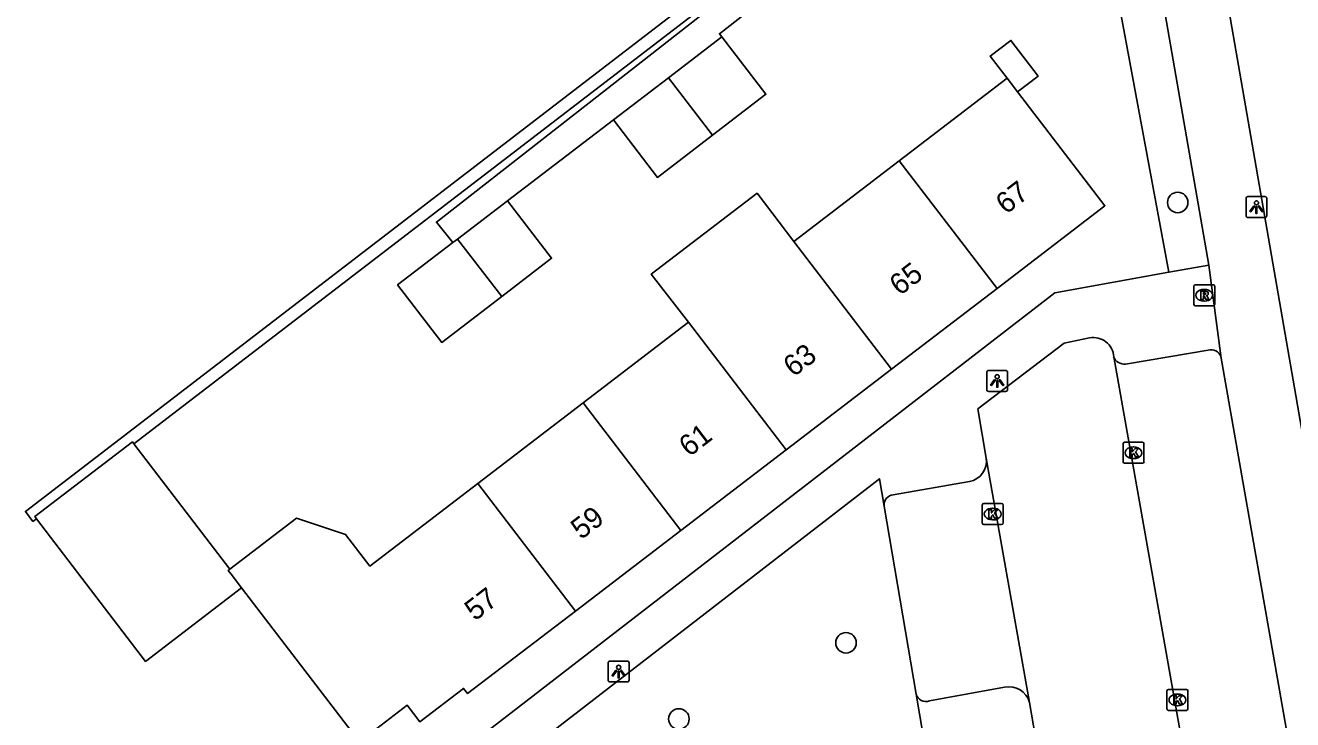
# Model space of a CAD drawing. Extents: x 162880 to 165536, y 384011 to 385179.
# Drawn here: x 164285.9 to 164346.4, y 384305 to 384338.2 of the extents above; entities that cross this region are included whole.
import ezdxf

# ---------------------------------------------------------------- set-up
doc = ezdxf.new("R2010")
doc.units = 0
for name, color, linetype in [('IMGEO_Boom', 7, 'Continuous'), ('IMGEO_Groenvoorziening', 7, 'Continuous'), ('IMGEO_Haag', 7, 'Continuous'), ('IMGEO_Kolk', 7, 'Continuous'), ('IMGEO_Lichtpunt', 7, 'Continuous'), ('IMGEO_Pand', 7, 'Continuous'), ('IMGEO_Pand_nummerreeks', 7, 'Continuous'), ('IMGEO_Parkeervlak_open', 7, 'Continuous'), ('IMGEO_Rijbaan_lokaal_open', 7, 'Continuous'), ('IMGEO_Rioolput', 7, 'Continuous'), ('IMGEO_Voetpad_open', 7, 'Continuous')]:
    doc.layers.add(name, color=color, linetype=linetype)

msp = doc.modelspace()

# ---------------------------------------------------------------- linework, layer by layer
at = {"layer": 'IMGEO_Boom'}
for centre in [(164340.906, 384329.726), (164325.075, 384308.707), (164317.101, 384305.071)]:
    msp.add_circle(centre, 0.489, dxfattribs=at)
at = {"layer": 'IMGEO_Groenvoorziening'}
msp.add_lwpolyline([(164340.489, 384326.395), (164337.866, 384340.464)], dxfattribs=at)
at = {"layer": 'IMGEO_Haag'}
for points in [[(164318.801, 384340.237), (164285.91, 384314.977), (164286.275, 384314.501), (164286.44, 384314.628)], [(164291.093, 384318.201), (164319.164, 384339.759)]]:
    msp.add_lwpolyline(points, dxfattribs=at)
at = {"layer": 'IMGEO_Kolk'}
for p, q in [((164338.296, 384317.35), (164338.296, 384318.202)), ((164338.371, 384318.276), (164339.223, 384318.276)), ((164339.297, 384318.202), (164339.297, 384317.35)), ((164338.784, 384318.056), (164338.809, 384318.056)), ((164339.223, 384317.276), (164338.371, 384317.276)), ((164338.807, 384317.496), (164338.782, 384317.496)), ((164331.577, 384314.428), (164331.577, 384315.28)), ((164331.652, 384315.354), (164332.504, 384315.354)), ((164332.578, 384315.28), (164332.578, 384314.428)), ((164332.088, 384314.574), (164332.063, 384314.574)), ((164332.065, 384315.134), (164332.09, 384315.134)), ((164332.504, 384314.354), (164331.652, 384314.354)), ((164340.392, 384305.555), (164340.392, 384306.407)), ((164340.467, 384306.481), (164341.319, 384306.481)), ((164340.88, 384306.261), (164340.905, 384306.261)), ((164341.393, 384306.407), (164341.393, 384305.555)), ((164340.903, 384305.701), (164340.878, 384305.701)), ((164341.319, 384305.481), (164340.467, 384305.481))]:
    msp.add_line(p, q, dxfattribs=at)
for points in [[(164338.296, 384317.35), (164338.296, 384318.202)], [(164338.371, 384318.276), (164339.223, 384318.276)], [(164339.297, 384318.202), (164339.297, 384317.35)], [(164338.617, 384317.976), (164338.74, 384317.976), (164338.74, 384317.825), (164338.87, 384317.976), (164339.034, 384317.976), (164338.888, 384317.825), (164339.041, 384317.576), (164338.889, 384317.576), (164338.804, 384317.74), (164338.74, 384317.673), (164338.74, 384317.576), (164338.617, 384317.576), (164338.617, 384317.976)], [(164339.223, 384317.276), (164338.371, 384317.276)], [(164331.577, 384314.428), (164331.577, 384315.28)], [(164331.652, 384315.354), (164332.504, 384315.354)], [(164332.578, 384315.28), (164332.578, 384314.428)], [(164331.898, 384315.054), (164332.021, 384315.054), (164332.021, 384314.903), (164332.151, 384315.054), (164332.315, 384315.054), (164332.169, 384314.903), (164332.322, 384314.654), (164332.17, 384314.654), (164332.085, 384314.818), (164332.021, 384314.751), (164332.021, 384314.654), (164331.898, 384314.654), (164331.898, 384315.054)], [(164332.504, 384314.354), (164331.652, 384314.354)], [(164340.392, 384305.555), (164340.392, 384306.407)], [(164340.467, 384306.481), (164341.319, 384306.481)], [(164340.713, 384306.181), (164340.836, 384306.181), (164340.836, 384306.03), (164340.966, 384306.181), (164341.13, 384306.181), (164340.984, 384306.03), (164341.137, 384305.781), (164340.985, 384305.781), (164340.9, 384305.945), (164340.836, 384305.878), (164340.836, 384305.781), (164340.713, 384305.781), (164340.713, 384306.181)], [(164341.393, 384306.407), (164341.393, 384305.555)], [(164341.319, 384305.481), (164340.467, 384305.481)]]:
    msp.add_lwpolyline(points, dxfattribs=at)
for centre, start, end in [((164338.373, 384318.2), 91.55205, 178.44795), ((164338.373, 384318.2), 91.55205, 178.44795), ((164339.221, 384318.2), 1.55205, 88.44795), ((164339.221, 384318.2), 1.55205, 88.44795), ((164338.373, 384317.352), 181.55205, 268.44795), ((164338.373, 384317.352), 181.55205, 268.44795), ((164339.221, 384317.352), 271.55205, 358.44795), ((164339.221, 384317.352), 271.55205, 358.44795), ((164331.654, 384315.278), 91.55205, 178.44795), ((164331.654, 384315.278), 91.55205, 178.44795), ((164332.502, 384315.278), 1.55205, 88.44795), ((164332.502, 384315.278), 1.55205, 88.44795), ((164331.654, 384314.43), 181.55205, 268.44795), ((164331.654, 384314.43), 181.55205, 268.44795), ((164332.502, 384314.43), 271.55205, 358.44795), ((164332.502, 384314.43), 271.55205, 358.44795), ((164340.469, 384306.405), 91.55205, 178.44795), ((164340.469, 384306.405), 91.55205, 178.44795), ((164341.317, 384306.405), 1.55205, 88.44795), ((164341.317, 384306.405), 1.55205, 88.44795), ((164340.469, 384305.557), 181.55205, 268.44795), ((164340.469, 384305.557), 181.55205, 268.44795), ((164341.317, 384305.557), 271.55205, 358.44795), ((164341.317, 384305.557), 271.55205, 358.44795)]:
    msp.add_arc(centre, 0.0765, start, end, dxfattribs=at)
for centre, major_axis, ratio, start_param, end_param in [((164338.783, 384317.776), (-0.387, 0.002), 0.722429, 4.712389, 7.853982), ((164338.808, 384317.776), (-0.39, 0.002), 0.717154, 1.570796, 4.712389), ((164332.064, 384314.854), (-0.387, 0.002), 0.722429, 4.712389, 7.853982), ((164332.089, 384314.854), (-0.39, 0.002), 0.717154, 1.570796, 4.712389), ((164340.879, 384305.981), (-0.387, 0.002), 0.722429, 4.712389, 7.853982), ((164340.904, 384305.981), (-0.39, 0.002), 0.717154, 1.570796, 4.712389)]:
    msp.add_ellipse(centre, major_axis=major_axis, ratio=ratio, start_param=start_param, end_param=end_param, dxfattribs=at)
at = {"layer": 'IMGEO_Lichtpunt'}
for p, q in [((164344.166, 384329.909), (164344.166, 384329.102)), ((164344.166, 384329.909), (164344.166, 384329.102)), ((164345.068, 384330.004), (164344.26, 384330.004)), ((164345.068, 384330.004), (164344.26, 384330.004)), ((164345.162, 384329.102), (164345.162, 384329.909)), ((164345.162, 384329.102), (164345.162, 384329.909)), ((164344.26, 384329.008), (164345.068, 384329.008)), ((164344.26, 384329.008), (164345.068, 384329.008)), ((164331.791, 384321.61), (164331.791, 384320.803)), ((164331.791, 384321.61), (164331.791, 384320.803)), ((164332.693, 384321.705), (164331.885, 384321.705)), ((164332.693, 384321.705), (164331.885, 384321.705)), ((164332.787, 384320.803), (164332.787, 384321.61)), ((164332.787, 384320.803), (164332.787, 384321.61)), ((164331.885, 384320.709), (164332.693, 384320.709)), ((164331.885, 384320.709), (164332.693, 384320.709)), ((164313.724, 384307.739), (164313.724, 384306.932)), ((164313.724, 384307.739), (164313.724, 384306.932)), ((164314.626, 384307.834), (164313.818, 384307.834)), ((164314.626, 384307.834), (164313.818, 384307.834)), ((164314.72, 384306.932), (164314.72, 384307.739)), ((164314.72, 384306.932), (164314.72, 384307.739)), ((164313.818, 384306.838), (164314.626, 384306.838)), ((164313.818, 384306.838), (164314.626, 384306.838))]:
    msp.add_line(p, q, dxfattribs=at)
for points in [[(164344.54, 384329.573), (164344.579, 384329.545), (164344.391, 384329.283), (164344.353, 384329.31), (164344.54, 384329.573)], [(164344.642, 384329.525), (164344.689, 384329.525), (164344.689, 384329.203), (164344.642, 384329.203), (164344.642, 384329.525)], [(164344.752, 384329.545), (164344.79, 384329.572), (164344.977, 384329.31), (164344.938, 384329.282), (164344.752, 384329.545)], [(164332.165, 384321.274), (164332.204, 384321.246), (164332.016, 384320.984), (164331.978, 384321.011), (164332.165, 384321.274)], [(164332.267, 384321.226), (164332.314, 384321.226), (164332.314, 384320.904), (164332.267, 384320.904), (164332.267, 384321.226)], [(164332.377, 384321.246), (164332.415, 384321.273), (164332.602, 384321.011), (164332.563, 384320.983), (164332.377, 384321.246)], [(164314.098, 384307.403), (164314.137, 384307.375), (164313.949, 384307.113), (164313.911, 384307.14), (164314.098, 384307.403)], [(164314.2, 384307.355), (164314.247, 384307.355), (164314.247, 384307.033), (164314.2, 384307.033), (164314.2, 384307.355)], [(164314.31, 384307.375), (164314.348, 384307.402), (164314.535, 384307.14), (164314.496, 384307.112), (164314.31, 384307.375)]]:
    msp.add_lwpolyline(points, dxfattribs=at)
for centre in [(164344.665, 384329.707), (164332.29, 384321.408), (164314.223, 384307.537)]:
    msp.add_circle(centre, 0.0994, dxfattribs=at)
for centre, start, end in [((164344.26, 384329.909), 90, 180), ((164344.26, 384329.909), 90, 180), ((164345.068, 384329.909), 0, 90), ((164345.068, 384329.909), 0, 90), ((164344.26, 384329.102), 180, 270), ((164344.26, 384329.102), 180, 270), ((164345.068, 384329.102), 270, 0), ((164345.068, 384329.102), 270, 360), ((164331.885, 384321.61), 90, 180), ((164331.885, 384321.61), 90, 180), ((164332.693, 384321.61), 0, 90), ((164332.693, 384321.61), 0, 90), ((164331.885, 384320.803), 180, 270), ((164331.885, 384320.803), 180, 270), ((164332.693, 384320.803), 270, 0), ((164332.693, 384320.803), 270, 360), ((164313.818, 384307.739), 90, 180), ((164313.818, 384307.739), 90, 180), ((164314.626, 384307.739), 0, 90), ((164314.626, 384307.739), 0, 90), ((164313.818, 384306.932), 180, 270), ((164313.818, 384306.932), 180, 270), ((164314.626, 384306.932), 270, 0), ((164314.626, 384306.932), 270, 360)]:
    msp.add_arc(centre, 0.0946, start, end, dxfattribs=at)
at = {"layer": 'IMGEO_Pand'}
for points in [[(164316.602, 384335.683), (164319.149, 384337.633)], [(164319.149, 384337.633), (164321.251, 384334.888), (164318.704, 384332.938)], [(164332.768, 384335.66), (164331.962, 384336.713), (164332.943, 384337.464), (164334.247, 384335.761), (164333.266, 384335.01)], [(164313.973, 384333.67), (164316.602, 384335.683)], [(164318.704, 384332.938), (164316.602, 384335.683)], [(164327.619, 384331.717), (164332.768, 384335.66)], [(164332.768, 384335.66), (164333.266, 384335.01)], [(164333.266, 384335.01), (164337.432, 384329.569), (164332.283, 384325.626)], [(164318.704, 384332.938), (164316.075, 384330.925), (164313.973, 384333.67)], [(164322.589, 384327.866), (164327.619, 384331.717)], [(164327.619, 384331.717), (164332.283, 384325.626)], [(164306.541, 384327.981), (164308.924, 384329.805)], [(164308.924, 384329.805), (164311.026, 384327.06), (164308.644, 384325.236)], [(164317.559, 384324.015), (164315.777, 384326.296), (164320.829, 384330.164), (164322.589, 384327.866)], [(164306.314, 384327.807), (164306.541, 384327.981)], [(164306.541, 384327.981), (164308.644, 384325.236)], [(164308.644, 384325.236), (164305.78, 384323.043), (164303.678, 384325.789), (164306.314, 384327.807)], [(164322.589, 384327.866), (164327.253, 384321.775)], [(164332.283, 384325.626), (164327.253, 384321.775)], [(164312.529, 384320.163), (164317.559, 384324.015)], [(164317.559, 384324.015), (164322.223, 384317.923)], [(164327.253, 384321.775), (164322.223, 384317.923)], [(164307.499, 384316.312), (164312.529, 384320.163)], [(164317.194, 384314.072), (164312.529, 384320.163)], [(164286.44, 384314.628), (164286.361, 384314.731), (164291.019, 384318.297), (164291.093, 384318.201)], [(164295.673, 384312.219), (164291.093, 384318.201)], [(164322.223, 384317.923), (164317.194, 384314.072)], [(164295.673, 384312.219), (164298.85, 384314.649), (164301.197, 384313.88), (164302.352, 384312.371), (164307.499, 384316.312)], [(164307.499, 384316.312), (164312.164, 384310.221)], [(164286.44, 384314.628), (164291.652, 384307.819), (164296.232, 384311.324)], [(164317.194, 384314.072), (164312.164, 384310.221)], [(164296.232, 384311.324), (164295.728, 384311.982), (164295.593, 384312.158), (164295.673, 384312.219)], [(164312.164, 384310.221), (164307.016, 384306.279), (164306.828, 384306.526), (164304.74, 384304.928), (164304.133, 384305.723), (164301.855, 384303.979), (164296.232, 384311.324)]]:
    msp.add_lwpolyline(points, dxfattribs=at)
at = {"layer": 'IMGEO_Parkeervlak_open'}
msp.add_lwpolyline([(164326.897, 384315.225), (164328.429, 384306.26)], dxfattribs=at)
at = {"layer": 'IMGEO_Rijbaan_lokaal_open'}
for points in [[(164331.766, 384317.517), (164331.37, 384319.867), (164335.488, 384323.013), (164336.7, 384323.259)], [(164341.411, 384302.315), (164337.85, 384322.355)], [(164331.766, 384317.517), (164333.835, 384305.861)], [(164334.708, 384300.751), (164333.835, 384305.861)]]:
    msp.add_lwpolyline(points, dxfattribs=at)
msp.add_arc((164336.887, 384322.313), 0.964, 2.46915, 101.19, dxfattribs=at)
at = {"layer": 'IMGEO_Rioolput'}
for p, q in [((164341.669, 384324.87), (164341.669, 384325.722)), ((164341.744, 384325.796), (164342.596, 384325.796)), ((164342.157, 384325.576), (164342.182, 384325.576)), ((164342.67, 384325.722), (164342.67, 384324.87)), ((164342.18, 384325.016), (164342.155, 384325.016)), ((164342.596, 384324.796), (164341.744, 384324.796))]:
    msp.add_line(p, q, dxfattribs=at)
for points in [[(164341.669, 384324.87), (164341.669, 384325.722)], [(164341.744, 384325.796), (164342.596, 384325.796)], [(164342.258, 384325.494), (164342.006, 384325.496), (164342.006, 384325.096)], [(164342.67, 384325.722), (164342.67, 384324.87)], [(164342.006, 384325.096), (164342.13, 384325.096), (164342.13, 384325.258), (164342.141, 384325.258)], [(164342.184, 384325.415), (164342.13, 384325.415), (164342.13, 384325.334)], [(164342.13, 384325.334), (164342.182, 384325.334)], [(164342.188, 384325.229), (164342.259, 384325.096), (164342.399, 384325.096), (164342.334, 384325.222)], [(164342.596, 384324.796), (164341.744, 384324.796)]]:
    msp.add_lwpolyline(points, dxfattribs=at)
for centre, radius, start, end in [((164341.746, 384325.72), 0.0765, 91.55205, 178.44795), ((164341.746, 384325.72), 0.0765, 91.55205, 178.44795), ((164342.257, 384325.384), 0.109, 350.36119, 89.41601), ((164342.594, 384325.72), 0.0765, 1.55205, 88.44795), ((164342.594, 384325.72), 0.0765, 1.55205, 88.44795), ((164341.746, 384324.872), 0.0765, 181.55205, 268.44795), ((164341.746, 384324.872), 0.0765, 181.55205, 268.44795), ((164342.14, 384325.205), 0.0533, 26.02933, 88.69889), ((164342.166, 384325.523), 0.19, 274.7715, 282.96867), ((164342.19, 384325.319), 0.0964, 77.00612, 93.18647), ((164342.204, 384325.376), 0.0378, 276.66336, 79.67722), ((164342.255, 384325.384), 0.112, 277.58423, 350.98172), ((164342.239, 384325.169), 0.108, 29.51342, 73.79051), ((164342.594, 384324.872), 0.0765, 271.55205, 358.44795), ((164342.594, 384324.872), 0.0765, 271.55205, 358.44795)]:
    msp.add_arc(centre, radius, start, end, dxfattribs=at)
for centre, major_axis, ratio, start_param, end_param in [((164342.156, 384325.296), (-0.387, 0.002), 0.722429, 4.712389, 7.853982), ((164342.181, 384325.296), (-0.39, 0.002), 0.717154, 1.570796, 4.712389)]:
    msp.add_ellipse(centre, major_axis=major_axis, ratio=ratio, start_param=start_param, end_param=end_param, dxfattribs=at)
at = {"layer": 'IMGEO_Voetpad_open'}
for points in [[(164354.413, 384305.072), (164349.365, 384304.294), (164340.677, 384354.322), (164340.184, 384353.954), (164336.681, 384351.206), (164328.101, 384354.18), (164312.353, 384359.518), (164303.405, 384362.545)], [(164328.827, 384345.442), (164319.036, 384337.781), (164319.149, 384337.633)], [(164336.691, 384342.461), (164339.555, 384343.029), (164342.391, 384326.737)], [(164306.314, 384327.807), (164305.529, 384328.793), (164319.305, 384339.573)], [(164313.973, 384333.67), (164308.924, 384329.805)], [(164342.391, 384326.737), (164340.489, 384326.395)], [(164342.391, 384326.737), (164342.985, 384322.286)], [(164297.346, 384287.817), (164295.22, 384300.04), (164298.369, 384300.62), (164298.113, 384301.79), (164302.735, 384302.564), (164303.789, 384301.256), (164335.046, 384325.415), (164340.489, 384326.395)], [(164338.416, 384322.002), (164342.449, 384322.697)], [(164342.985, 384322.286), (164346.129, 384304.353)], [(164308.352, 384300.396), (164308.079, 384302.171), (164326.667, 384316.538), (164326.897, 384315.225)], [(164327.332, 384315.774), (164330.964, 384316.406)], [(164328.429, 384306.26), (164328.745, 384304.373)], [(164332.642, 384306.584), (164329.056, 384305.936)]]:
    msp.add_lwpolyline(points, dxfattribs=at)
for centre, radius, start, end in [((164342.5, 384322.208), 0.491, 9.11471, 95.92395), ((164338.39, 384322.591), 0.59, 203.61624, 272.48225), ((164330.806, 384317.365), 0.972, 279.35257, 8.99849), ((164327.383, 384315.287), 0.49, 95.97198, 187.24495), ((164328.886, 384306.376), 0.472, 194.28458, 291.06042), ((164332.848, 384305.577), 1.027, 16.02761, 101.53771)]:
    msp.add_arc(centre, radius, start, end, dxfattribs=at)

# ---------------------------------------------------------------- texts
at = {"layer": 'IMGEO_Pand_nummerreeks'}
for s, rotation, p in [('67', 37.44279, (164332.709, 384329.127)), ('65', 37.44183, (164327.64, 384325.245)), ('63', 37.44183, (164322.571, 384321.363)), ('61', 37.44183, (164317.591, 384317.55)), ('59', 37.44183, (164312.432, 384313.6)), ('57', 37.44279, (164307.363, 384309.718))]:
    msp.add_text(s, height=1, rotation=rotation, dxfattribs=at).set_placement(p)

doc.saveas('drawing.dxf')
